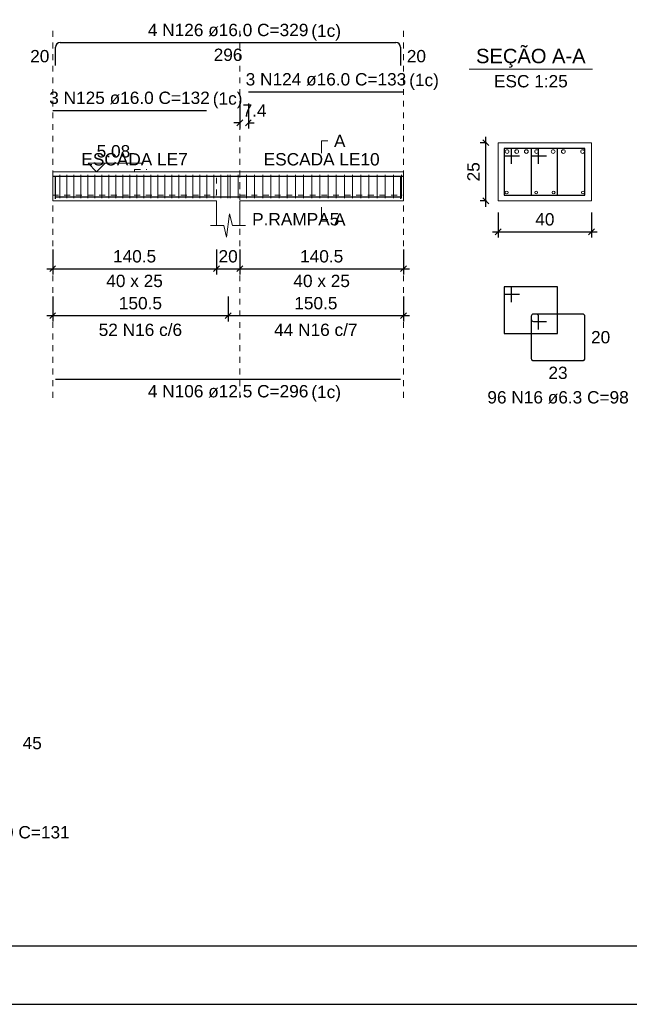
# Model space of a CAD drawing. Header units: millimetres. Extents: x 10 to 1250, y -62 to 528.
# Tile 787 of 909: x 682 to 692, y 133 to 150. Entities that reach past the tile are written whole.
import ezdxf

# ---------------------------------------------------------------- set-up
doc = ezdxf.new("R2010")
doc.units = ezdxf.units.MM
doc.header["$LTSCALE"] = 0.05
doc.linetypes.add('Dashed', pattern=[0.75, 0.5, -0.25])
doc.linetypes.add('DOT', pattern=[6.35, 0, -6.35])
for name, color, linetype, lineweight in [('Descrição da armadura', 7, 'Continuous', 5), ('DT-Arm complementar', 5, 'Continuous', 5), ('DT-Barras na forma', 2, 'Continuous', 30), ('DT-Barras no corte', 5, 'Continuous', 5), ('DT-Barras rebatidas', 2, 'Continuous', 30), ('DT-Cotas', 9, 'Continuous', 5), ('DT-Forma', 5, 'Continuous', 5), ('DT-Pontilhado', 9, 'DOT', 5), ('DT-Textos', 7, 'Continuous', 5), ('Textos armaduras', 7, 'Continuous', 5)]:
    doc.layers.add(name, color=color, linetype=linetype, lineweight=lineweight)
doc.layers.add('FOLHA_PADRÃO', color=7, linetype='Continuous')
doc.styles.add('Arial', font='arial.ttf')
doc.styles.get("Standard").update_dxf_attribs({"font": 'arial.ttf'})
doc.dimstyles.new('UM_25.000000', dxfattribs={"dimtxt": 0.18, "dimasz": 0.1, "dimexe": 0.1, "dimexo": 0.2, "dimgap": 0, "dimtad": 1, "dimtih": 1, "dimtoh": 1, "dimdec": 1, "dimlfac": 25, "dimzin": 0, "dimdsep": 46, "dimtxsty": 'Standard', "dimcen": 0.09, "dimdle": 0.1, "dimadec": 1, "dimazin": 2, "dimtfac": 1, "dimtdec": 4, "dimtofl": 0, "dimtmove": 0, "dimatfit": 3, "dimfxl": 1, "dimtolj": 1, "dimarcsym": 0})
doc.dimstyles.new('UM_50.000000', dxfattribs={"dimtxt": 0.18, "dimasz": 0.1, "dimexe": 0.1, "dimexo": 0.2, "dimgap": 0.1, "dimtad": 1, "dimdec": 1, "dimlfac": 50, "dimzin": 0, "dimdsep": 46, "dimtxsty": 'Standard', "dimblk": 'OBLIQUE', "dimcen": 0.09, "dimdle": 0.1, "dimadec": 1, "dimazin": 2, "dimtfac": 1, "dimtdec": 1, "dimtofl": 0, "dimtmove": 0, "dimatfit": 3, "dimldrblk": 'OBLIQUE', "dimfxl": 1, "dimtolj": 1, "dimarcsym": 1})

# ---------------------------------------------------------------- blocks, each defined once
blk = doc.blocks.new('_Oblique')
at = {"color": 0, "linetype": 'ByBlock', "lineweight": -2}
blk.add_line((-0.5, -0.5), (0.5, 0.5), dxfattribs=at)
blk = doc.blocks.new('*D2237')
at = {"layer": 'Defpoints', "color": 0, "transparency": 16777216}
for p in [(682.242, 145.847), (685.052, 145.847), (685.052, 145.318)]:
    blk.add_point(p, dxfattribs=at)
at = {"layer": 'DT-Cotas', "color": 0, "lineweight": -2, "transparency": 16777216}
for p, q in [((682.242, 145.647), (682.242, 145.218)), ((685.052, 145.647), (685.052, 145.218)), ((682.142, 145.318), (685.152, 145.318))]:
    blk.add_line(p, q, dxfattribs=at)
at = {"layer": 'DT-Cotas', "color": 0, "lineweight": -2, "transparency": 16777216, "xscale": 0.1, "yscale": 0.1, "zscale": 0.1, "rotation": 180}
blk.add_blockref('_Oblique', (682.242, 145.318), dxfattribs=at)
at = {"layer": 'DT-Cotas', "color": 0, "lineweight": -2, "transparency": 16777216, "xscale": 0.1, "yscale": 0.1, "zscale": 0.1}
blk.add_blockref('_Oblique', (685.052, 145.318), dxfattribs=at)
at = {"layer": 'DT-Cotas', "transparency": 16777216, "insert": (683.647, 145.53), "char_height": 0.2118, "attachment_point": 5, "rotation": 0.0057, "style": 'Arial'}
blk.add_mtext('\\A1;140.5', dxfattribs=at)
blk = doc.blocks.new('*D2238')
at = {"layer": 'Defpoints', "color": 0, "transparency": 16777216}
for p in [(685.052, 145.847), (685.452, 145.847), (685.452, 145.318)]:
    blk.add_point(p, dxfattribs=at)
at = {"layer": 'DT-Cotas', "color": 0, "lineweight": -2, "transparency": 16777216}
for p, q in [((685.052, 145.647), (685.052, 145.218)), ((685.452, 145.647), (685.452, 145.218)), ((684.952, 145.318), (685.552, 145.318))]:
    blk.add_line(p, q, dxfattribs=at)
at = {"layer": 'DT-Cotas', "color": 0, "lineweight": -2, "transparency": 16777216, "xscale": 0.1, "yscale": 0.1, "zscale": 0.1, "rotation": 180}
blk.add_blockref('_Oblique', (685.052, 145.318), dxfattribs=at)
at = {"layer": 'DT-Cotas', "color": 0, "lineweight": -2, "transparency": 16777216, "xscale": 0.1, "yscale": 0.1, "zscale": 0.1}
blk.add_blockref('_Oblique', (685.452, 145.318), dxfattribs=at)
at = {"layer": 'DT-Cotas', "transparency": 16777216, "insert": (685.252, 145.53), "char_height": 0.2118, "attachment_point": 5, "rotation": 0.0057, "style": 'Arial'}
blk.add_mtext('\\A1;20', dxfattribs=at)
blk = doc.blocks.new('*D2239')
at = {"layer": 'Defpoints', "color": 0, "transparency": 16777216}
for p in [(685.452, 145.847), (688.262, 145.847), (688.262, 145.318)]:
    blk.add_point(p, dxfattribs=at)
at = {"layer": 'DT-Cotas', "color": 0, "lineweight": -2, "transparency": 16777216}
for p, q in [((685.452, 145.647), (685.452, 145.218)), ((688.262, 145.647), (688.262, 145.218)), ((685.352, 145.318), (688.362, 145.318))]:
    blk.add_line(p, q, dxfattribs=at)
at = {"layer": 'DT-Cotas', "color": 0, "lineweight": -2, "transparency": 16777216, "xscale": 0.1, "yscale": 0.1, "zscale": 0.1, "rotation": 180}
blk.add_blockref('_Oblique', (685.452, 145.318), dxfattribs=at)
at = {"layer": 'DT-Cotas', "color": 0, "lineweight": -2, "transparency": 16777216, "xscale": 0.1, "yscale": 0.1, "zscale": 0.1}
blk.add_blockref('_Oblique', (688.262, 145.318), dxfattribs=at)
at = {"layer": 'DT-Cotas', "transparency": 16777216, "insert": (686.857, 145.53), "char_height": 0.2118, "attachment_point": 5, "rotation": 0.0057, "style": 'Arial'}
blk.add_mtext('\\A1;140.5', dxfattribs=at)
blk = doc.blocks.new('*D2240')
at = {"layer": 'Defpoints', "color": 0, "transparency": 16777216}
for p in [(682.242, 145.043), (685.252, 145.043), (685.252, 144.513)]:
    blk.add_point(p, dxfattribs=at)
at = {"layer": 'DT-Cotas', "color": 0, "lineweight": -2, "transparency": 16777216}
for p, q in [((682.242, 144.843), (682.242, 144.413)), ((685.252, 144.843), (685.252, 144.413)), ((682.142, 144.513), (685.352, 144.513))]:
    blk.add_line(p, q, dxfattribs=at)
at = {"layer": 'DT-Cotas', "color": 0, "lineweight": -2, "transparency": 16777216, "xscale": 0.1, "yscale": 0.1, "zscale": 0.1, "rotation": 180}
blk.add_blockref('_Oblique', (682.242, 144.513), dxfattribs=at)
at = {"layer": 'DT-Cotas', "color": 0, "lineweight": -2, "transparency": 16777216, "xscale": 0.1, "yscale": 0.1, "zscale": 0.1}
blk.add_blockref('_Oblique', (685.252, 144.513), dxfattribs=at)
at = {"layer": 'DT-Cotas', "transparency": 16777216, "insert": (683.747, 144.725), "char_height": 0.2118, "attachment_point": 5, "rotation": 0.0057, "style": 'Arial'}
blk.add_mtext('\\A1;150.5', dxfattribs=at)
blk = doc.blocks.new('*D2241')
at = {"layer": 'Defpoints', "color": 0, "transparency": 16777216}
for p in [(685.252, 145.043), (688.262, 145.043), (688.262, 144.513)]:
    blk.add_point(p, dxfattribs=at)
at = {"layer": 'DT-Cotas', "color": 0, "lineweight": -2, "transparency": 16777216}
for p, q in [((685.252, 144.843), (685.252, 144.413)), ((688.262, 144.843), (688.262, 144.413)), ((685.152, 144.513), (688.362, 144.513))]:
    blk.add_line(p, q, dxfattribs=at)
at = {"layer": 'DT-Cotas', "color": 0, "lineweight": -2, "transparency": 16777216, "xscale": 0.1, "yscale": 0.1, "zscale": 0.1, "rotation": 180}
blk.add_blockref('_Oblique', (685.252, 144.513), dxfattribs=at)
at = {"layer": 'DT-Cotas', "color": 0, "lineweight": -2, "transparency": 16777216, "xscale": 0.1, "yscale": 0.1, "zscale": 0.1}
blk.add_blockref('_Oblique', (688.262, 144.513), dxfattribs=at)
at = {"layer": 'DT-Cotas', "transparency": 16777216, "insert": (686.757, 144.725), "char_height": 0.2118, "attachment_point": 5, "rotation": 0.0057, "style": 'Arial'}
blk.add_mtext('\\A1;150.5', dxfattribs=at)
blk = doc.blocks.new('*D2242')
at = {"layer": 'Defpoints', "color": 0, "transparency": 16777216}
for p in [(685.452, 148.354), (685.6, 148.354), (685.452, 147.825)]:
    blk.add_point(p, dxfattribs=at)
at = {"layer": 'DT-Cotas', "color": 0, "lineweight": -2, "transparency": 16777216}
for p, q in [((685.452, 148.154), (685.452, 147.725)), ((685.6, 148.154), (685.6, 147.725)), ((685.452, 147.825), (685.352, 147.825)), ((685.6, 147.825), (685.7, 147.825))]:
    blk.add_line(p, q, dxfattribs=at)
at = {"layer": 'DT-Cotas', "color": 0, "lineweight": -2, "transparency": 16777216, "xscale": 0.1, "yscale": 0.1, "zscale": 0.1}
blk.add_blockref('_Oblique', (685.452, 147.825), dxfattribs=at)
at = {"layer": 'DT-Cotas', "color": 0, "lineweight": -2, "transparency": 16777216, "xscale": 0.1, "yscale": 0.1, "zscale": 0.1, "rotation": 180}
blk.add_blockref('_Oblique', (685.6, 147.825), dxfattribs=at)
at = {"layer": 'DT-Cotas', "transparency": 16777216, "insert": (685.706, 148.036), "char_height": 0.2118, "attachment_point": 5, "rotation": 0.0057, "style": 'Arial'}
blk.add_mtext('\\A1;7.4', dxfattribs=at)
blk = doc.blocks.new('*D2251')
at = {"layer": 'Defpoints', "color": 0, "transparency": 16777216}
for p in [(689.674, 147.483), (689.886, 147.483), (689.886, 146.483)]:
    blk.add_point(p, dxfattribs=at)
at = {"layer": 'DT-Cotas', "color": 0, "lineweight": -2, "transparency": 16777216}
for p, q in [((689.686, 147.483), (689.574, 147.483)), ((689.674, 146.383), (689.674, 147.583)), ((689.686, 146.483), (689.574, 146.483))]:
    blk.add_line(p, q, dxfattribs=at)
at = {"layer": 'DT-Cotas', "color": 0, "lineweight": -2, "transparency": 16777216, "xscale": 0.1, "yscale": 0.1, "zscale": 0.1}
for p, rotation in [((689.674, 147.483), 90), ((689.674, 146.483), 270)]:
    blk.add_blockref('_Oblique', p, dxfattribs=dict(at, rotation=rotation))
at = {"layer": 'DT-Cotas', "transparency": 16777216, "insert": (689.462, 146.983), "char_height": 0.2118, "attachment_point": 5, "rotation": 90, "style": 'Arial'}
blk.add_mtext('\\A1;25', dxfattribs=at)
blk = doc.blocks.new('*D2252')
at = {"layer": 'Defpoints', "color": 0, "transparency": 16777216}
for p in [(689.886, 146.483), (691.486, 146.483), (691.486, 145.953)]:
    blk.add_point(p, dxfattribs=at)
at = {"layer": 'DT-Cotas', "color": 0, "lineweight": -2, "transparency": 16777216}
for p, q in [((689.886, 146.283), (689.886, 145.853)), ((691.486, 146.283), (691.486, 145.853)), ((689.786, 145.953), (691.586, 145.953))]:
    blk.add_line(p, q, dxfattribs=at)
at = {"layer": 'DT-Cotas', "color": 0, "lineweight": -2, "transparency": 16777216, "xscale": 0.1, "yscale": 0.1, "zscale": 0.1, "rotation": 180}
blk.add_blockref('_Oblique', (689.886, 145.953), dxfattribs=at)
at = {"layer": 'DT-Cotas', "color": 0, "lineweight": -2, "transparency": 16777216, "xscale": 0.1, "yscale": 0.1, "zscale": 0.1}
blk.add_blockref('_Oblique', (691.486, 145.953), dxfattribs=at)
at = {"layer": 'DT-Cotas', "transparency": 16777216, "insert": (690.686, 146.165), "char_height": 0.2118, "attachment_point": 5, "rotation": 0.0057, "style": 'Arial'}
blk.add_mtext('\\A1;40', dxfattribs=at)
blk = doc.blocks.new('A1EST. 1500')
at = {"layer": 'FOLHA_PADRÃO', "color": 1, "linetype": 'Continuous'}
blk.add_line((0, 0), (150.008, 0), dxfattribs=at)
at = {"layer": 'FOLHA_PADRÃO', "color": 6, "linetype": 'Continuous'}
blk.add_lwpolyline([(149, 58.4), (149, 1), (1, 1), (1, 58.4), (149, 58.4)], dxfattribs=at)

msp = doc.modelspace()

# ---------------------------------------------------------------- linework, layer by layer
at = {"layer": 'DT-Arm complementar'}
for p, q in [((682.2465, 146.5328), (682.2465, 146.9328)), ((682.3665, 146.5328), (682.3665, 146.9328)), ((682.4865, 146.5328), (682.4865, 146.9328)), ((682.6065, 146.5328), (682.6065, 146.9328)), ((682.7265, 146.5328), (682.7265, 146.9328)), ((682.8465, 146.5328), (682.8465, 146.9328)), ((682.9665, 146.5328), (682.9665, 146.9328)), ((683.0865, 146.5328), (683.0865, 146.9328)), ((683.2065, 146.5328), (683.2065, 146.9328)), ((683.3265, 146.5328), (683.3265, 146.9328)), ((683.4465, 146.5328), (683.4465, 146.9328)), ((683.5665, 146.5328), (683.5665, 146.9328)), ((683.6865, 146.5328), (683.6865, 146.9328)), ((683.8065, 146.5328), (683.8065, 146.9328)), ((683.9265, 146.5328), (683.9265, 146.9328)), ((684.0465, 146.5328), (684.0465, 146.9328)), ((684.1665, 146.5328), (684.1665, 146.9328)), ((684.2865, 146.5328), (684.2865, 146.9328)), ((684.4065, 146.5328), (684.4065, 146.9328)), ((684.5265, 146.5328), (684.5265, 146.9328)), ((684.6465, 146.5328), (684.6465, 146.9328)), ((684.7665, 146.5328), (684.7665, 146.9328)), ((684.8865, 146.5328), (684.8865, 146.9328)), ((685.0065, 146.5328), (685.0065, 146.9328)), ((685.1265, 146.5328), (685.1265, 146.9328)), ((685.2465, 146.5328), (685.2465, 146.9328)), ((685.2865, 146.5328), (685.2865, 146.9328)), ((685.4265, 146.5328), (685.4265, 146.9328)), ((685.5665, 146.5328), (685.5665, 146.9328)), ((685.7065, 146.5328), (685.7065, 146.9328)), ((685.8465, 146.5328), (685.8465, 146.9328)), ((685.9865, 146.5328), (685.9865, 146.9328)), ((686.1265, 146.5328), (686.1265, 146.9328)), ((686.2665, 146.5328), (686.2665, 146.9328)), ((686.4065, 146.5328), (686.4065, 146.9328)), ((686.5465, 146.5328), (686.5465, 146.9328)), ((686.6865, 146.5328), (686.6865, 146.9328)), ((686.8265, 146.5328), (686.8265, 146.9328)), ((686.9665, 146.5328), (686.9665, 146.9328)), ((687.1065, 146.5328), (687.1065, 146.9328)), ((687.2465, 146.5328), (687.2465, 146.9328)), ((687.3865, 146.5328), (687.3865, 146.9328)), ((687.5265, 146.5328), (687.5265, 146.9328)), ((687.6665, 146.5328), (687.6665, 146.9328)), ((687.8065, 146.5328), (687.8065, 146.9328)), ((687.9465, 146.5328), (687.9465, 146.9328)), ((688.0865, 146.5328), (688.0865, 146.9328)), ((688.2265, 146.5328), (688.2265, 146.9328))]:
    msp.add_line(p, q, dxfattribs=at)
at = {"layer": 'DT-Barras na forma'}
for p, q in [((690.1118, 147.3828), (689.9858, 147.3828)), ((689.9858, 147.3828), (689.9858, 146.5828)), ((690.9058, 147.3828), (689.9858, 147.3828)), ((689.9858, 147.3828), (689.9858, 147.2568)), ((690.1118, 147.1198), (690.1118, 147.3828)), ((690.5784, 147.3828), (690.4524, 147.3828)), ((690.4524, 147.3828), (690.4524, 146.5828)), ((691.3724, 147.3828), (690.4524, 147.3828)), ((690.4524, 147.3828), (690.4524, 147.2568)), ((690.5784, 147.1198), (690.5784, 147.3828)), ((690.9058, 146.5828), (690.9058, 147.3828)), ((691.3724, 146.5828), (691.3724, 147.3828)), ((689.9858, 147.2568), (690.2488, 147.2568)), ((690.4524, 147.2568), (690.7154, 147.2568)), ((689.9858, 146.5828), (690.9058, 146.5828)), ((690.4524, 146.5828), (691.3724, 146.5828))]:
    msp.add_line(p, q, dxfattribs=at)
for points in [[(682.2415, 146.9068), (684.8787, 146.9068)], [(682.2915, 146.5168), (682.2915, 146.9068), (688.2115, 146.9068), (688.2115, 146.5168)], [(685.6, 146.9068), (688.2615, 146.9068)], [(682.2915, 146.5553), (688.2115, 146.5553)]]:
    msp.add_lwpolyline(points, dxfattribs=at)
at = {"layer": 'DT-Barras no corte'}
for centre, radius in [((690.0378, 147.3308), 0.032), ((690.203, 147.3308), 0.032), ((690.3682, 147.3308), 0.032), ((690.5434, 147.3308), 0.032), ((690.8282, 147.3308), 0.032), ((691.0034, 147.3308), 0.032), ((691.3338, 147.3308), 0.032), ((690.0308, 146.6278), 0.025), ((690.5364, 146.6278), 0.025), ((690.8352, 146.6278), 0.025), ((691.3408, 146.6278), 0.025)]:
    msp.add_circle(centre, radius, dxfattribs=at)
at = {"layer": 'DT-Barras rebatidas'}
for p, q in [((682.3715, 149.2013), (688.1315, 149.2013)), ((682.2915, 148.8113), (682.2915, 149.1213)), ((688.2115, 149.1213), (688.2115, 148.8113)), ((685.6, 148.3541), (688.2615, 148.3541)), ((682.2415, 148.0364), (684.8787, 148.0364)), ((690.1118, 145.0061), (689.9858, 145.0061)), ((689.9858, 145.0061), (689.9858, 144.2061)), ((690.9058, 145.0061), (689.9858, 145.0061)), ((689.9858, 145.0061), (689.9858, 144.8801)), ((690.1118, 144.7431), (690.1118, 145.0061)), ((690.9058, 144.2061), (690.9058, 145.0061)), ((689.9858, 144.8801), (690.2488, 144.8801)), ((690.4524, 144.5016), (690.4524, 143.7772)), ((690.4524, 144.5016), (690.4524, 144.4512)), ((690.5406, 144.5394), (690.4902, 144.5394)), ((691.3346, 144.5394), (690.4902, 144.5394)), ((690.5784, 144.2764), (690.5784, 144.5016)), ((691.3724, 143.7772), (691.3724, 144.5016)), ((690.4902, 144.4134), (690.7154, 144.4134)), ((689.9858, 144.2061), (690.9058, 144.2061)), ((690.4902, 143.7394), (691.3346, 143.7394)), ((682.2915, 143.4206), (688.2115, 143.4206))]:
    msp.add_line(p, q, dxfattribs=at)
for centre, radius, start, end in [((682.3715, 149.1213), 0.08, 90, 180), ((688.1315, 149.1213), 0.08, 0, 90), ((690.4902, 144.5016), 0.0378, 90, 180), ((690.4902, 144.5016), 0.0378, 90, 180), ((690.4902, 144.4512), 0.0378, 180, 270), ((690.5406, 144.5016), 0.0378, 0, 90), ((691.3346, 144.5016), 0.0378, 0, 90), ((690.4902, 143.7772), 0.0378, 180, 270), ((691.3346, 143.7772), 0.0378, 270, 0)]:
    msp.add_arc(centre, radius, start, end, dxfattribs=at)
at = {"layer": 'DT-Forma'}
for p, q in [((691.4858, 147.4828), (689.8858, 147.4828)), ((689.8858, 147.4828), (689.8858, 147.4828)), ((689.8858, 147.4828), (689.8858, 146.4828)), ((691.4858, 146.4828), (691.4858, 147.4828)), ((691.4858, 147.4828), (691.4858, 147.4828)), ((682.2415, 146.9828), (685.0515, 146.9828)), ((685.0515, 146.9828), (685.4515, 146.9828)), ((685.4515, 146.9828), (688.2615, 146.9828)), ((682.2415, 146.4828), (685.0515, 146.4828)), ((685.0515, 146.4828), (685.0515, 146.0592)), ((685.4515, 146.0592), (685.4515, 146.4828)), ((685.4515, 146.4828), (688.2615, 146.4828)), ((689.8858, 146.4828), (691.4858, 146.4828)), ((689.8858, 146.4828), (689.8858, 146.4828)), ((691.4858, 146.4828), (691.4858, 146.4828)), ((685.2265, 145.8592), (685.2765, 146.2592)), ((685.2765, 146.2592), (685.3265, 146.0592)), ((684.9515, 146.0592), (685.1765, 146.0592)), ((685.1765, 146.0592), (685.2265, 145.8592)), ((685.3265, 146.0592), (685.5515, 146.0592))]:
    msp.add_line(p, q, dxfattribs=at)
at = {"layer": 'DT-Forma', "linetype": 'Dashed', "ltscale": 0.2}
for p, q in [((682.2415, 146.4828), (682.2415, 146.9828)), ((688.2615, 146.9828), (688.2615, 146.4828))]:
    msp.add_line(p, q, dxfattribs=at)
at = {"layer": 'DT-Pontilhado', "ltscale": 0.2}
for p, q in [((682.2415, 143.1029), (682.2415, 149.4131)), ((685.4515, 143.1029), (685.4515, 149.4131)), ((688.2615, 143.1029), (688.2615, 149.4131)), ((683.6465, 146.9828), (683.6465, 147.0251)), ((683.6465, 147.0251), (683.8583, 147.0251))]:
    msp.add_line(p, q, dxfattribs=at)
for points in [[(682.2415, 146.9828), (682.2415, 146.5813), (685.0515, 146.5813), (685.0515, 146.9828), (682.2415, 146.9828)], [(685.4515, 146.9828), (685.4515, 146.5816), (688.2615, 146.5816), (688.2615, 146.9828), (685.4515, 146.9828)]]:
    msp.add_lwpolyline(points, close=True, dxfattribs=at)
at = {"layer": 'DT-Textos'}
msp.add_line((689.3868, 148.7477), (691.5048, 148.7477), dxfattribs=at)
for points in [[(686.8565, 147.3005), (686.8565, 147.5123), (686.9624, 147.5123)], [(683.1445, 147.131), (682.9963, 146.9828), (682.848, 147.131), (683.8011, 147.131)], [(686.8565, 146.3769), (686.8565, 146.1651), (686.9624, 146.1651)]]:
    msp.add_lwpolyline(points, dxfattribs=at)

# ---------------------------------------------------------------- block references
msp.add_blockref('A1EST. 1500', (635.6409, 132.6844))

# ---------------------------------------------------------------- texts
at = {"layer": 'Descrição da armadura', "linetype": 'Continuous', "char_height": 0.2118, "attachment_point": 8, "line_spacing_factor": 0.798, "style": 'Arial'}
for s, insert, width in [('4 N126 ø16.0 C=329', (685.2515, 149.3072), 5.524605), ('3 N124 ø16.0 C=133', (686.9308, 148.46), 5.524605), ('3 N125 ø16.0 C=132', (683.5601, 148.1423), 5.524605), ('52 N16 c/6', (683.7465, 144.16), 2.869342), ('44 N16 c/7', (686.7565, 144.16), 2.869342), ('4 N106 ø12.5 C=296', (685.2515, 143.1029), 5.524605), ('96 N16 ø6.3 C=98', (690.9124, 142.9981), 4.8647), ('10 N3 ø5.0 C=131', (681.3203, 135.5281), 4.8647)]:
    msp.add_mtext(s, dxfattribs=dict(at, insert=insert, width=width))
at = {"layer": 'DT-Textos', "line_spacing_factor": 0.798, "style": 'Arial'}
for s, insert, char_height, width, attachment_point in [('(1c)', (686.6793, 149.237), 0.2118, 1.009083, 7), ('SEÇÃO A-A', (690.4453, 148.772), 0.2471, 4.254532, 8), ('(1c)', (688.3583, 148.39), 0.2118, 1.009083, 7), ('ESC 1:25', (690.4458, 148.43), 0.2118, 2.507973, 8), ('(1c)', (684.9883, 148.072), 0.2118, 1.009083, 7), ('A', (687.0683, 147.4064), 0.2118, 0.390816, 7), ('5.08', (682.9963, 147.2263), 0.2118, 1.140404, 7), ('ESCADA LE7', (683.6465, 147.0887), 0.2118, 3.614902, 8), ('ESCADA LE10', (686.8565, 147.0887), 0.2118, 3.940773, 8), ('P.RAMPA5', (685.6633, 146.0592), 0.2118, 2.963161, 7), ('A', (687.0683, 146.0592), 0.2118, 0.390816, 7), ('40 x 25', (683.6465, 145.0002), 0.2118, 1.922035, 8), ('40 x 25', (686.8565, 145.0002), 0.2118, 1.922035, 8), ('(1c)', (686.6793, 143.033), 0.2118, 1.009083, 7)]:
    msp.add_mtext(s, dxfattribs=dict(at, insert=insert, char_height=char_height, width=width, attachment_point=attachment_point))
at = {"layer": 'Textos armaduras', "linetype": 'Continuous', "char_height": 0.2118, "attachment_point": 7, "line_spacing_factor": 0.798, "style": 'Arial'}
for s, insert, width in [('296', (685.0041, 148.8836), 0.989858), ('20', (681.8557, 148.8604), 0.659905), ('20', (688.3174, 148.8604), 0.659905), ('20', (691.4783, 144.0335), 0.659905), ('23', (690.7475, 143.4217), 0.659905), ('45', (681.7262, 137.0635), 0.659905)]:
    msp.add_mtext(s, dxfattribs=dict(at, insert=insert, width=width))

# ---------------------------------------------------------------- dimensions: what is measured, and where the dimension line sits
at = {"layer": 'DT-Cotas'}
for base, p1, p2, dimstyle, override, picture, middle in [((685.4515, 147.8246), (685.6, 148.3541), (685.4515, 148.3541), 'UM_50.000000', {"dimtxt": 0.2118, "dimasz": 0.1, "dimexe": 0.1, "dimexo": 0.2, "dimtad": 1, "dimtih": 0, "dimtoh": 0, "dimdec": 1, "dimlfac": 50, "dimzin": 8, "dimtxsty": 'Arial', "dimblk": 'Oblique', "dimblk1": 'Oblique', "dimblk2": 'Oblique', "dimsah": 1, "dimdle": 0.1, "dimse1": 0, "dimse2": 0, "dimclrt": 256, "dimadec": 1, "dimazin": 3, "dimtmove": 2, "dimldrblk": 'Oblique'}, '*D2242', (685.7059, 148.0364)), ((691.4858, 145.9533), (689.8858, 146.4828), (691.4858, 146.4828), 'UM_25.000000', {"dimtxt": 0.2118, "dimasz": 0.1, "dimexe": 0.1, "dimexo": 0.2, "dimtad": 1, "dimtih": 0, "dimtoh": 0, "dimdec": 1, "dimlfac": 25, "dimzin": 8, "dimtxsty": 'Arial', "dimblk": 'Oblique', "dimblk1": 'Oblique', "dimblk2": 'Oblique', "dimsah": 1, "dimdle": 0.1, "dimse1": 0, "dimse2": 0, "dimclrt": 256, "dimadec": 1, "dimazin": 3, "dimtmove": 2, "dimldrblk": 'Oblique'}, '*D2252', (690.6858, 146.1651)), ((685.0515, 145.3179), (682.2415, 145.8474), (685.0515, 145.8474), 'UM_50.000000', {"dimtxt": 0.2118, "dimasz": 0.1, "dimexe": 0.1, "dimexo": 0.2, "dimtad": 1, "dimtih": 0, "dimtoh": 0, "dimdec": 1, "dimlfac": 50, "dimzin": 8, "dimtxsty": 'Arial', "dimblk": 'Oblique', "dimblk1": 'Oblique', "dimblk2": 'Oblique', "dimsah": 1, "dimdle": 0.1, "dimse1": 0, "dimse2": 0, "dimclrt": 256, "dimadec": 1, "dimazin": 3, "dimtmove": 2, "dimldrblk": 'Oblique'}, '*D2237', (683.6465, 145.5297)), ((685.4515, 145.3179), (685.0515, 145.8474), (685.4515, 145.8474), 'UM_50.000000', {"dimtxt": 0.2118, "dimasz": 0.1, "dimexe": 0.1, "dimexo": 0.2, "dimtad": 1, "dimtih": 0, "dimtoh": 0, "dimdec": 1, "dimlfac": 50, "dimzin": 8, "dimtxsty": 'Arial', "dimblk": 'Oblique', "dimblk1": 'Oblique', "dimblk2": 'Oblique', "dimsah": 1, "dimdle": 0.1, "dimse1": 0, "dimse2": 0, "dimclrt": 256, "dimadec": 1, "dimazin": 3, "dimtmove": 2, "dimldrblk": 'Oblique'}, '*D2238', (685.2515, 145.5297)), ((688.2615, 145.3179), (685.4515, 145.8474), (688.2615, 145.8474), 'UM_50.000000', {"dimtxt": 0.2118, "dimasz": 0.1, "dimexe": 0.1, "dimexo": 0.2, "dimtad": 1, "dimtih": 0, "dimtoh": 0, "dimdec": 1, "dimlfac": 50, "dimzin": 8, "dimtxsty": 'Arial', "dimblk": 'Oblique', "dimblk1": 'Oblique', "dimblk2": 'Oblique', "dimsah": 1, "dimdle": 0.1, "dimse1": 0, "dimse2": 0, "dimclrt": 256, "dimadec": 1, "dimazin": 3, "dimtmove": 2, "dimldrblk": 'Oblique'}, '*D2239', (686.8565, 145.5297)), ((685.2515, 144.513), (682.2415, 145.0425), (685.2515, 145.0425), 'UM_50.000000', {"dimtxt": 0.2118, "dimasz": 0.1, "dimexe": 0.1, "dimexo": 0.2, "dimtad": 1, "dimtih": 0, "dimtoh": 0, "dimdec": 1, "dimlfac": 50, "dimzin": 8, "dimtxsty": 'Arial', "dimblk": 'Oblique', "dimblk1": 'Oblique', "dimblk2": 'Oblique', "dimsah": 1, "dimdle": 0.1, "dimse1": 0, "dimse2": 0, "dimclrt": 256, "dimadec": 1, "dimazin": 3, "dimtmove": 2, "dimldrblk": 'Oblique'}, '*D2240', (683.7465, 144.7248)), ((688.2615, 144.513), (685.2515, 145.0425), (688.2615, 145.0425), 'UM_50.000000', {"dimtxt": 0.2118, "dimasz": 0.1, "dimexe": 0.1, "dimexo": 0.2, "dimtad": 1, "dimtih": 0, "dimtoh": 0, "dimdec": 1, "dimlfac": 50, "dimzin": 8, "dimtxsty": 'Arial', "dimblk": 'Oblique', "dimblk1": 'Oblique', "dimblk2": 'Oblique', "dimsah": 1, "dimdle": 0.1, "dimse1": 0, "dimse2": 0, "dimclrt": 256, "dimadec": 1, "dimazin": 3, "dimtmove": 2, "dimldrblk": 'Oblique'}, '*D2241', (686.7565, 144.7248))]:
    dim = msp.add_linear_dim(base=base, p1=p1, p2=p2, dimstyle=dimstyle, override=override, dxfattribs=at)
    dim.commit()
    dim.dimension.update_dxf_attribs({"geometry": picture, "text_midpoint": middle, "dimtype": 160, "text_rotation": 0.00573})
dim = msp.add_linear_dim(base=(689.674, 147.4828), p1=(689.8858, 146.4828), p2=(689.8858, 147.4828), angle=90, dimstyle='UM_25.000000', override={"dimtxt": 0.2118, "dimasz": 0.1, "dimexe": 0.1, "dimexo": 0.2, "dimtad": 1, "dimtih": 0, "dimtoh": 0, "dimdec": 1, "dimlfac": 25, "dimzin": 8, "dimtxsty": 'Arial', "dimblk": 'Oblique', "dimblk1": 'Oblique', "dimblk2": 'Oblique', "dimsah": 1, "dimdle": 0.1, "dimse1": 0, "dimse2": 0, "dimclrt": 256, "dimadec": 1, "dimazin": 3, "dimtmove": 2, "dimldrblk": 'Oblique'}, dxfattribs=at)
dim.commit()
dim.dimension.update_dxf_attribs({"geometry": '*D2251', "text_midpoint": (689.4622, 146.9828), "dimtype": 160, "text_rotation": 90})

doc.saveas('drawing.dxf')
